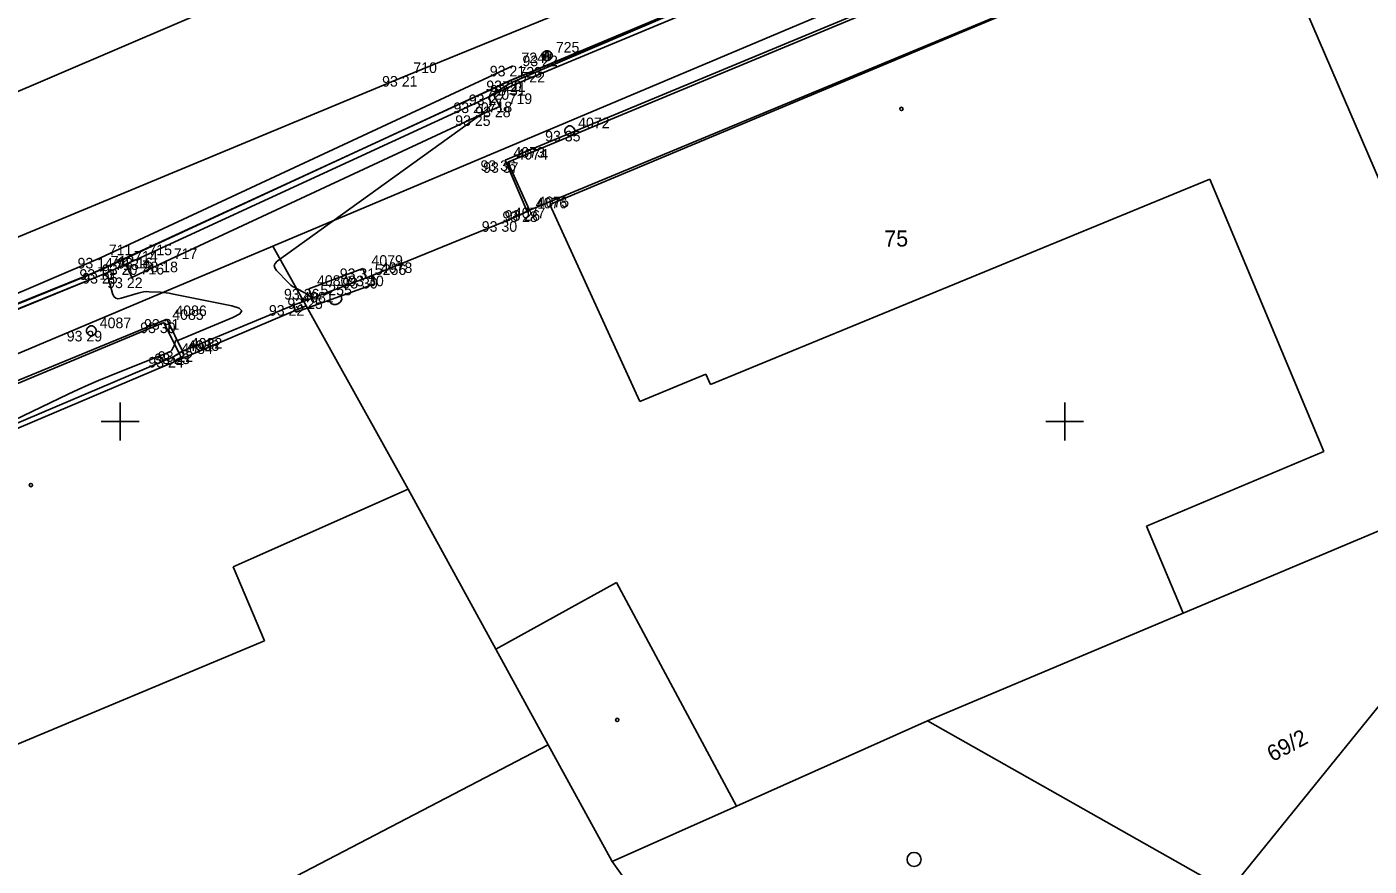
# Model space of a CAD drawing. Extents: x -711081 to -709338, y -1025122 to -1024092.
# Drawn here: x -709877.47 to -709841.94, y -1024586.76 to -1024564.56 of the extents above; entities that cross this region are included whole.
import ezdxf

# ---------------------------------------------------------------- set-up
doc = ezdxf.new("R2010")
doc.units = 0
for name, color, linetype in [('Ex_Minor Contours', 7, 'Continuous'), ('Z_body', 7, 'Continuous'), ('Z_body_cisla', 7, 'Continuous'), ('Z_body_vysky_redukovane', 7, 'Continuous'), ('Z_budova', 7, 'Continuous'), ('Z_chodnik', 7, 'Continuous'), ('Z_hektometricka_sit', 7, 'Continuous'), ('Z_katastr_cisla_pozemkova', 7, 'Continuous'), ('Z_katastr_cisla_stavebni', 7, 'Continuous'), ('Z_katastr_hranice', 7, 'Continuous'), ('Z_katastr_vnitrni_kresba', 7, 'Continuous'), ('Z_katastr_znacky_budov', 7, 'Continuous'), ('Z_katastr_znacky_kultur', 7, 'Continuous'), ('Z_komunikace', 7, 'Continuous'), ('Z_komunikace_osa', 7, 'Continuous'), ('Z_obruba', 7, 'Continuous'), ('Z_pilire', 7, 'Continuous'), ('Z_ploty', 7, 'Continuous'), ('Z_ploty_znacky', 7, 'Continuous'), ('Z_rozhranni', 7, 'Continuous'), ('Z_site_vodovod_znaky', 7, 'Continuous'), ('Z_sloupy', 7, 'Continuous'), ('Z_vdz12_plna', 7, 'Continuous'), ('Z_vdz25_plna', 7, 'Continuous'), ('Z_vstupy', 7, 'Continuous')]:
    doc.layers.add(name, color=color, linetype=linetype)

# ---------------------------------------------------------------- blocks, each defined once
blk = doc.blocks.new('POINT_DISPLAY')
blk.add_line((0, 0), (0, 0))
blk = doc.blocks.new('Z216')
for p, q in [((-0.17, 0), (-0.15, 0.1)), ((-0.15, 0.1), (-0.1, 0.15)), ((-0.1, 0.15), (-0.03, 0.17)), ((-0.03, 0.17), (0.03, 0.17)), ((0.03, 0.17), (0.1, 0.15)), ((0.1, 0.15), (0.15, 0.1)), ((0.15, 0.1), (0.17, 0))]:
    blk.add_line(p, q)
blk = doc.blocks.new('Z614')
for p, q in [((-0.13, 0.03), (-0.1, 0.08)), ((-0.13, -0.03), (-0.13, 0.03)), ((-0.1, 0.08), (-0.08, 0.1)), ((-0.08, 0.1), (-0.03, 0.13)), ((-0.03, 0.13), (0.03, 0.13)), ((0.03, 0.13), (0.08, 0.1)), ((0.08, 0.1), (0.1, 0.08)), ((0.1, 0.08), (0.13, 0.03)), ((0.13, 0.03), (0.13, -0.03)), ((-0.1, -0.08), (-0.13, -0.03)), ((-0.08, -0.1), (-0.1, -0.08)), ((-0.03, -0.13), (-0.08, -0.1)), ((0.03, -0.13), (-0.03, -0.13)), ((0.08, -0.1), (0.03, -0.13)), ((0.1, -0.08), (0.08, -0.1)), ((0.13, -0.03), (0.1, -0.08))]:
    blk.add_line(p, q)
blk = doc.blocks.new('Z601')
for p, q in [((-0.13, 0.03), (-0.1, 0.08)), ((-0.13, -0.03), (-0.13, 0.03)), ((-0.1, 0.08), (-0.08, 0.1)), ((-0.08, 0.1), (-0.03, 0.13)), ((-0.08, 0.05), (-0.08, -0.05)), ((-0.03, 0.13), (0.03, 0.13)), ((-0.03, -0.08), (-0.03, 0.08)), ((-0.03, 0.08), (0.03, 0.08)), ((0.03, 0.13), (0.08, 0.1)), ((0.03, 0.08), (0.03, -0.08)), ((0.08, 0.1), (0.1, 0.08)), ((0.08, -0.05), (0.08, 0.05)), ((0.1, 0.08), (0.13, 0.03)), ((0.13, 0.03), (0.13, -0.03)), ((-0.1, -0.08), (-0.13, -0.03)), ((-0.08, -0.1), (-0.1, -0.08)), ((-0.08, -0.05), (-0.03, -0.08)), ((-0.03, -0.13), (-0.08, -0.1)), ((0.03, -0.13), (-0.03, -0.13)), ((0.03, -0.08), (0.08, -0.05)), ((0.08, -0.1), (0.03, -0.13)), ((0.1, -0.08), (0.08, -0.1)), ((0.13, -0.03), (0.1, -0.08))]:
    blk.add_line(p, q)

msp = doc.modelspace()

# ---------------------------------------------------------------- linework, layer by layer
at = {"layer": 'Ex_Minor Contours'}
for points in [[(-709869.92, -1024571.74), (-709870.062, -1024571.633), (-709870.087, -1024571.616), (-709870.111, -1024571.599), (-709870.137, -1024571.584), (-709870.162, -1024571.57), (-709870.39, -1024571.449), (-709870.436, -1024571.423), (-709870.479, -1024571.393), (-709870.519, -1024571.36), (-709870.556, -1024571.323), (-709870.863, -1024571), (-709870.909, -1024570.935), (-709870.92, -1024570.873), (-709870.897, -1024570.815), (-709870.84, -1024570.76), (-709865.563, -1024566.96), (-709865.522, -1024566.929), (-709865.482, -1024566.898), (-709865.442, -1024566.866), (-709865.404, -1024566.832), (-709865.218, -1024566.667), (-709865.2, -1024566.647), (-709865.19, -1024566.625), (-709865.187, -1024566.6), (-709865.192, -1024566.574), (-709865.226, -1024566.465), (-709865.23, -1024566.439), (-709865.227, -1024566.416), (-709865.215, -1024566.396), (-709865.195, -1024566.378), (-709865.056, -1024566.286), (-709865.025, -1024566.265), (-709864.994, -1024566.245), (-709864.962, -1024566.225), (-709864.93, -1024566.206), (-709864.731, -1024566.087), (-709864.687, -1024566.062), (-709864.642, -1024566.038), (-709864.596, -1024566.015), (-709864.55, -1024565.994), (-709856.507, -1024562.56)], [(-709881.579, -1024573.585), (-709875.524, -1024571.14), (-709875.445, -1024571.121), (-709875.381, -1024571.133), (-709875.333, -1024571.176), (-709875.3, -1024571.251), (-709875.199, -1024571.613), (-709875.166, -1024571.689), (-709875.116, -1024571.735), (-709875.051, -1024571.752), (-709874.969, -1024571.739), (-709874.524, -1024571.601), (-709874.452, -1024571.582), (-709874.378, -1024571.57), (-709874.304, -1024571.564), (-709874.23, -1024571.565), (-709873.929, -1024571.581), (-709873.854, -1024571.586), (-709873.779, -1024571.594), (-709873.705, -1024571.605), (-709873.631, -1024571.618), (-709872.047, -1024571.938), (-709871.85, -1024571.997), (-709871.779, -1024572.068), (-709871.835, -1024572.151), (-709872.017, -1024572.247), (-709873.476, -1024572.852), (-709873.481, -1024572.854), (-709873.487, -1024572.855), (-709873.493, -1024572.856), (-709873.498, -1024572.856), (-709873.522, -1024572.855), (-709873.527, -1024572.856), (-709873.531, -1024572.858), (-709873.534, -1024572.862), (-709873.536, -1024572.867), (-709873.549, -1024572.938), (-709873.552, -1024572.952), (-709873.556, -1024572.965), (-709873.561, -1024572.978), (-709873.567, -1024572.991), (-709873.619, -1024573.095), (-709873.631, -1024573.115), (-709873.646, -1024573.132), (-709873.664, -1024573.146), (-709873.685, -1024573.156), (-709875.293, -1024573.8), (-709875.568, -1024573.912), (-709875.84, -1024574.029), (-709876.111, -1024574.151), (-709876.379, -1024574.277), (-709879.975, -1024576)]]:
    msp.add_lwpolyline(points, dxfattribs=at)
at = {"layer": 'Z_budova'}
for p, q in [((-709844.89, -1024561.41), (-709864.17, -1024569.41)), ((-709864.23, -1024569.44), (-709864.8, -1024569.7)), ((-709864.17, -1024569.41), (-709864.23, -1024569.44)), ((-709873.6, -1024573.29), (-709886.35, -1024578.71)), ((-709873.6, -1024573.29), (-709873.56, -1024573.39))]:
    msp.add_line(p, q, dxfattribs=at)
at = {"layer": 'Z_chodnik'}
for p, q in [((-709849.57, -1024561.75), (-709864.81, -1024568.09)), ((-709864.81, -1024568.09), (-709864.23, -1024569.44)), ((-709873.76, -1024572.29), (-709884.81, -1024576.84)), ((-709873.76, -1024572.29), (-709873.35, -1024573.14))]:
    msp.add_line(p, q, dxfattribs=at)
at = {"layer": 'Z_hektometricka_sit'}
for p, q in [((-709875, -1024574.5), (-709875, -1024575.5)), ((-709850, -1024574.5), (-709850, -1024575.5)), ((-709875.5, -1024575), (-709874.5, -1024575)), ((-709850.5, -1024575), (-709849.5, -1024575))]:
    msp.add_line(p, q, dxfattribs=at)
at = {"layer": 'Z_katastr_hranice'}
for p, q in [((-709845.54, -1024559.65), (-709870.96, -1024570.36)), ((-709864.64, -1024565.97), (-709850.71, -1024560.17)), ((-709844.8, -1024561.38), (-709839.9, -1024572.74)), ((-709875.9, -1024571.15), (-709864.64, -1024565.97)), ((-709870.96, -1024570.36), (-709886.84, -1024577.05)), ((-709870.96, -1024570.36), (-709870.08, -1024571.94)), ((-709906.23, -1024583.55), (-709875.9, -1024571.15)), ((-709870.08, -1024571.94), (-709867.38, -1024576.79)), ((-709846.87, -1024580.07), (-709838.3, -1024576.46)), ((-709867.38, -1024576.79), (-709865.06, -1024581.02)), ((-709853.63, -1024582.92), (-709846.87, -1024580.07)), ((-709865.06, -1024581.02), (-709863.67, -1024583.55)), ((-709845.66, -1024587.42), (-709840.75, -1024581.36)), ((-709858.69, -1024585.17), (-709853.63, -1024582.92)), ((-709853.63, -1024582.92), (-709845.66, -1024587.42)), ((-709880.65, -1024592.38), (-709863.67, -1024583.55)), ((-709863.67, -1024583.55), (-709861.98, -1024586.64)), ((-709861.98, -1024586.64), (-709858.69, -1024585.17)), ((-709854.01, -1024597.73), (-709861.98, -1024586.64))]:
    msp.add_line(p, q, dxfattribs=at)
at = {"layer": 'Z_katastr_vnitrni_kresba'}
for p, q in [((-709863.63, -1024569.26), (-709844.8, -1024561.38)), ((-709859.38, -1024574.02), (-709846.16, -1024568.59)), ((-709846.16, -1024568.59), (-709843.14, -1024575.79)), ((-709863.63, -1024569.26), (-709861.25, -1024574.47)), ((-709886.15, -1024578.75), (-709870.08, -1024571.94)), ((-709861.25, -1024574.47), (-709859.5, -1024573.75)), ((-709859.5, -1024573.75), (-709859.38, -1024574.02)), ((-709843.14, -1024575.79), (-709847.84, -1024577.77)), ((-709871.53, -1024578.63), (-709867.38, -1024576.79)), ((-709847.84, -1024577.77), (-709846.87, -1024580.07)), ((-709872.01, -1024578.84), (-709871.53, -1024578.63)), ((-709872.01, -1024578.84), (-709871.18, -1024580.8)), ((-709861.86, -1024579.26), (-709865.06, -1024581.02)), ((-709858.69, -1024585.17), (-709861.86, -1024579.26)), ((-709871.18, -1024580.8), (-709879.99, -1024584.48))]:
    msp.add_line(p, q, dxfattribs=at)
at = {"layer": 'Z_katastr_znacky_budov'}
for centre in [(-709854.322, -1024566.73), (-709877.362, -1024576.68), (-709861.842, -1024582.89)]:
    msp.add_circle(centre, 0.0437, dxfattribs=at)
at = {"layer": 'Z_katastr_znacky_kultur'}
msp.add_circle((-709853.988, -1024586.582), 0.187, dxfattribs=at)
at = {"layer": 'Z_komunikace'}
for p, q in [((-709864.68, -1024565.98), (-709851.14, -1024560.31)), ((-709875.47, -1024570.97), (-709864.68, -1024565.98)), ((-709882.3, -1024573.72), (-709875.47, -1024570.97))]:
    msp.add_line(p, q, dxfattribs=at)
at = {"layer": 'Z_komunikace_osa'}
msp.add_line((-709884.59, -1024569.21), (-709868.57, -1024562.36), dxfattribs=at)
at = {"layer": 'Z_obruba'}
for p, q in [((-709864.6, -1024566.1), (-709851.1, -1024560.48)), ((-709849.57, -1024561.82), (-709864.74, -1024568.14)), ((-709865.12, -1024566.35), (-709864.6, -1024566.1)), ((-709874.47, -1024570.67), (-709865.55, -1024566.56)), ((-709865.55, -1024566.56), (-709865.12, -1024566.35)), ((-709864.74, -1024568.14), (-709864.17, -1024569.41)), ((-709875.35, -1024571.07), (-709874.85, -1024570.84)), ((-709874.85, -1024570.84), (-709874.47, -1024570.67)), ((-709882.23, -1024573.86), (-709875.35, -1024571.07)), ((-709873.84, -1024572.38), (-709884.82, -1024576.94)), ((-709873.84, -1024572.38), (-709873.44, -1024573.2))]:
    msp.add_line(p, q, dxfattribs=at)
at = {"layer": 'Z_pilire'}
for p, q in [((-709868.58, -1024570.95), (-709870.01, -1024571.49)), ((-709868.58, -1024570.95), (-709868.49, -1024571.2)), ((-709870.01, -1024571.49), (-709869.92, -1024571.74))]:
    msp.add_line(p, q, dxfattribs=at)
at = {"layer": 'Z_ploty'}
for p, q in [((-709868.49, -1024571.2), (-709869.92, -1024571.74)), ((-709868.33, -1024571.14), (-709868.49, -1024571.2)), ((-709868.33, -1024571.14), (-709868.26, -1024571.36)), ((-709870.35, -1024572.11), (-709868.26, -1024571.36)), ((-709869.92, -1024571.74), (-709870.41, -1024571.92)), ((-709870.41, -1024571.92), (-709870.35, -1024572.11)), ((-709873.6, -1024573.29), (-709873.44, -1024573.2)), ((-709873.56, -1024573.39), (-709873.31, -1024573.26)), ((-709873.35, -1024573.14), (-709873.44, -1024573.2)), ((-709873.35, -1024573.14), (-709873.31, -1024573.26))]:
    msp.add_line(p, q, dxfattribs=at)
at = {"layer": 'Z_rozhranni'}
for p, q in [((-709865.12, -1024566.35), (-709864.95, -1024566.67)), ((-709873.8, -1024570.77), (-709865.48, -1024566.9)), ((-709865.48, -1024566.9), (-709864.95, -1024566.67)), ((-709874.85, -1024570.84), (-709874.69, -1024571.19)), ((-709874.69, -1024571.19), (-709873.8, -1024570.77))]:
    msp.add_line(p, q, dxfattribs=at)
at = {"layer": 'Z_vdz12_plna'}
for p, q in [((-709875.52, -1024570.67), (-709864.61, -1024565.59)), ((-709882.39, -1024573.59), (-709875.52, -1024570.67))]:
    msp.add_line(p, q, dxfattribs=at)
at = {"layer": 'Z_vdz25_plna'}
for p, q in [((-709867.46, -1024565.86), (-709851.52, -1024559.37)), ((-709882.85, -1024572.26), (-709867.46, -1024565.86))]:
    msp.add_line(p, q, dxfattribs=at)
at = {"layer": 'Z_vstupy'}
for p, q in [((-709868.33, -1024571.14), (-709864.8, -1024569.7)), ((-709873.35, -1024573.14), (-709870.41, -1024571.92))]:
    msp.add_line(p, q, dxfattribs=at)

# ---------------------------------------------------------------- block references
at = {"layer": 'Z_body'}
for p in [(-709863.7, -1024565.32), (-709867.46, -1024565.86), (-709864.61, -1024565.59), (-709864.68, -1024565.98), (-709864.6, -1024566.1), (-709865.55, -1024566.56), (-709865.12, -1024566.35), (-709865.48, -1024566.9), (-709864.95, -1024566.67), (-709863.1, -1024567.31), (-709864.81, -1024568.09), (-709864.74, -1024568.14), (-709864.23, -1024569.44), (-709864.17, -1024569.41), (-709864.8, -1024569.7), (-709875.52, -1024570.67), (-709874.85, -1024570.84), (-709874.47, -1024570.67), (-709873.8, -1024570.77), (-709875.47, -1024570.97), (-709875.35, -1024571.07), (-709874.69, -1024571.19), (-709868.58, -1024570.95), (-709868.49, -1024571.2), (-709868.33, -1024571.14), (-709870.01, -1024571.49), (-709870.41, -1024571.92), (-709869.92, -1024571.74), (-709873.76, -1024572.29), (-709875.76, -1024572.6), (-709873.84, -1024572.38), (-709873.6, -1024573.29), (-709873.44, -1024573.2), (-709873.35, -1024573.14)]:
    msp.add_blockref('POINT_DISPLAY', p, dxfattribs=at)
at = {"layer": 'Z_ploty_znacky', "rotation": -160.20000000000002}
msp.add_blockref('Z216', (-709869.31, -1024571.73), dxfattribs=at)
at = {"layer": 'Z_site_vodovod_znaky'}
for p in [(-709863.1, -1024567.31), (-709875.76, -1024572.6)]:
    msp.add_blockref('Z614', p, dxfattribs=at)
at = {"layer": 'Z_sloupy'}
msp.add_blockref('Z601', (-709863.7, -1024565.32), dxfattribs=at)

# ---------------------------------------------------------------- texts
at = {"layer": 'Z_body_cisla'}
for s, p in [('725', (-709863.47, -1024565.24)), ('710', (-709867.24, -1024565.78)), ('724', (-709864.38, -1024565.52)), ('723', (-709864.46, -1024565.9)), ('722', (-709864.38, -1024566.03)), ('720', (-709865.33, -1024566.49)), ('721', (-709864.89, -1024566.28)), ('718', (-709865.25, -1024566.82)), ('719', (-709864.72, -1024566.6)), ('4072', (-709862.88, -1024567.24)), ('4073', (-709864.59, -1024568.02)), ('4074', (-709864.51, -1024568.07)), ('4076', (-709864, -1024569.36)), ('4075', (-709863.95, -1024569.33)), ('4077', (-709864.58, -1024569.62)), ('711', (-709875.3, -1024570.6)), ('714', (-709874.63, -1024570.77)), ('715', (-709874.25, -1024570.6)), ('717', (-709873.58, -1024570.7)), ('712', (-709875.25, -1024570.9)), ('713', (-709875.13, -1024570.99)), ('716', (-709874.46, -1024571.11)), ('4079', (-709868.35, -1024570.88)), ('5256', (-709868.26, -1024571.12)), ('4078', (-709868.1, -1024571.07)), ('4080', (-709869.79, -1024571.41)), ('4081', (-709870.18, -1024571.85)), ('5255', (-709869.7, -1024571.66)), ('4086', (-709873.54, -1024572.21)), ('4087', (-709875.54, -1024572.53)), ('4085', (-709873.62, -1024572.31)), ('4084', (-709873.38, -1024573.21)), ('4083', (-709873.21, -1024573.13)), ('4082', (-709873.13, -1024573.07))]:
    msp.add_text(s, height=0.28, dxfattribs=at).set_placement(p)
at = {"layer": 'Z_body_vysky_redukovane'}
for s, p in [('93 22', (-709864.353, -1024565.6)), ('93 21', (-709868.067, -1024566.14)), ('93 21', (-709865.217, -1024565.87)), ('93 20', (-709865.31, -1024566.26)), ('93 31', (-709865.207, -1024566.38)), ('93 20', (-709866.18, -1024566.84)), ('93 27', (-709865.773, -1024566.63)), ('93 25', (-709866.133, -1024567.18)), ('93 28', (-709865.603, -1024566.95)), ('93 35', (-709863.753, -1024567.59)), ('93 36', (-709865.463, -1024568.37)), ('93 37', (-709865.393, -1024568.42)), ('93 28', (-709864.883, -1024569.72)), ('93 26', (-709864.823, -1024569.69)), ('93 30', (-709865.43, -1024569.98)), ('93 14', (-709876.127, -1024570.95)), ('93 20', (-709875.48, -1024571.12)), ('93 16', (-709875.077, -1024570.95)), ('93 18', (-709874.407, -1024571.05)), ('93 13', (-709876.077, -1024571.25)), ('93 25', (-709876.003, -1024571.35)), ('93 22', (-709875.343, -1024571.47)), ('93 31', (-709869.187, -1024571.23)), ('93 30', (-709869.12, -1024571.48)), ('93 30', (-709868.96, -1024571.42)), ('93 26', (-709870.663, -1024571.77)), ('93 22', (-709871.063, -1024572.2)), ('93 25', (-709870.573, -1024572.02)), ('93 31', (-709874.367, -1024572.57)), ('93 29', (-709876.413, -1024572.88)), ('93 30', (-709874.47, -1024572.66)), ('93 24', (-709874.253, -1024573.57)), ('93 23', (-709874.093, -1024573.48)), ('93 22', (-709874.003, -1024573.42))]:
    msp.add_text(s, height=0.28, dxfattribs=at).set_placement(p)
at = {"layer": 'Z_katastr_cisla_pozemkova'}
msp.add_text('69/2', height=0.425, rotation=28, dxfattribs=at).set_placement((-709844.503, -1024584.01))
at = {"layer": 'Z_katastr_cisla_stavebni'}
msp.add_text('75', height=0.425, dxfattribs=at).set_placement((-709854.778, -1024570.37))

doc.saveas('drawing.dxf')
